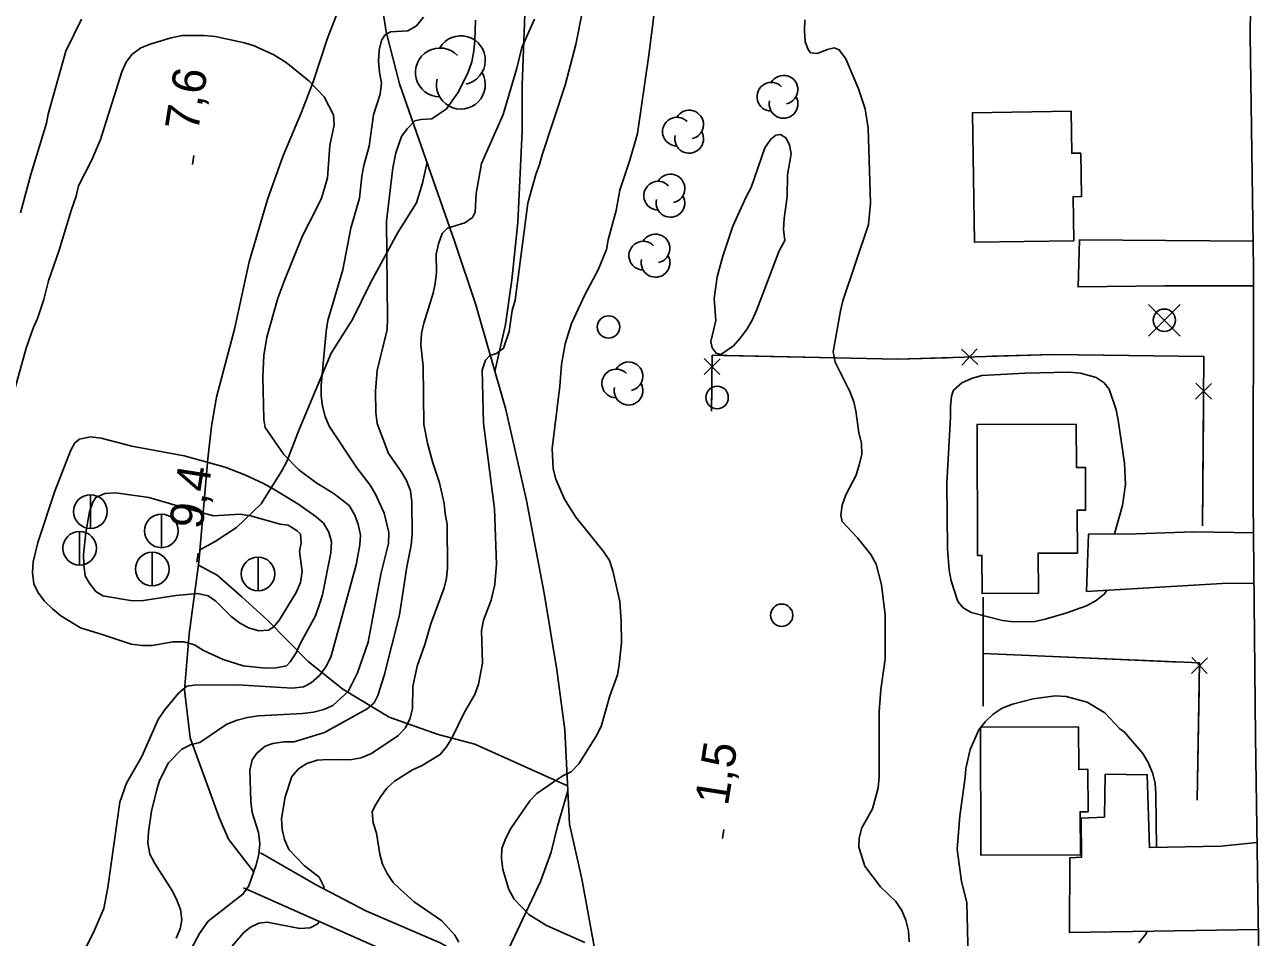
# Model space of a CAD drawing. Extents: x 282461 to 284471, y 5554090 to 5557646.
# Drawn here: x 282950.5 to 283061, y 5555285.4 to 5555366.8 of the extents above; entities that cross this region are included whole.
import ezdxf

# ---------------------------------------------------------------- set-up
doc = ezdxf.new("R2010")
doc.units = 0
for name, color, linetype in [('Niveau 1', 7, 'Continuous'), ('Niveau 19', 7, 'Continuous'), ('Niveau 2', 7, 'Continuous'), ('Niveau 21', 7, 'Continuous'), ('Niveau 22', 7, 'Continuous'), ('Niveau 3', 7, 'Continuous'), ('Niveau 31', 7, 'Continuous'), ('Niveau 36', 7, 'Continuous'), ('Niveau 37', 7, 'Continuous'), ('Niveau 44', 7, 'Continuous')]:
    doc.layers.add(name, color=color, linetype=linetype)

msp = doc.modelspace()

# ---------------------------------------------------------------- linework, layer by layer
at = {"layer": 'Niveau 1'}
for points in [[(282982.85, 5555340.57), (282982.74, 5555349.25), (282983.32, 5555354), (282983.59, 5555355.34), (282984.09, 5555356.79), (282984.61, 5555357.49), (282985.29, 5555358.19), (282985.81, 5555358.31), (282986.79, 5555358.38), (282988.11, 5555359.27), (282989.19, 5555360.78), (282990.04, 5555362.53), (282990.37, 5555363.46), (282990.54, 5555364.44), (282990.64, 5555365.37), (282990.68, 5555367.17)], [(282965.32, 5555284.31), (282966.06, 5555285.71), (282966.85, 5555286.82), (282969.95, 5555289.22), (282970.46, 5555289.98), (282971.13, 5555291.84), (282971.35, 5555292.77), (282971.45, 5555293.75), (282971.32, 5555294.73), (282970.78, 5555296.52), (282970.65, 5555297.5), (282970.56, 5555300.28), (282970.78, 5555301.21), (282971.18, 5555301.79), (282971.92, 5555302.44), (282972.61, 5555302.67), (282973.6, 5555302.8), (282974.52, 5555302.81), (282977.23, 5555303.65), (282981.02, 5555305.77), (282981.65, 5555306.3), (282981.99, 5555306.94), (282982.54, 5555308.74), (282983.92, 5555314.14), (282984.56, 5555318.43), (282984.95, 5555320.34), (282985.05, 5555321.33), (282985.01, 5555324.22), (282984.89, 5555325.2), (282984.53, 5555326.12), (282984.06, 5555326.93), (282982.94, 5555328.54), (282981.92, 5555331.19), (282981.79, 5555332.17), (282981.77, 5555334.08), (282981.92, 5555335.93), (282982.8, 5555339.59), (282982.85, 5555340.57)]]:
    msp.add_lwpolyline(points, dxfattribs=at)
at = {"layer": 'Niveau 19'}
for points in [[(283060.11, 5555343.48), (283052.19, 5555343.49), (283044.46, 5555343.39), (283044.58, 5555347.57), (283060.07, 5555347.46)], [(283060.18, 5555316.96), (283057.32, 5555316.92), (283045.21, 5555316.23), (283045.38, 5555321.33), (283049.65, 5555321.36), (283054.78, 5555321.54), (283060.13, 5555321.45)], [(283060.54, 5555286.08), (283043.68, 5555285.81), (283043.72, 5555292.48), (283044.76, 5555292.54), (283044.72, 5555296.02), (283046.8, 5555296.1), (283046.87, 5555299.93), (283050.62, 5555299.88), (283050.82, 5555293.39), (283057.22, 5555293.52), (283060.41, 5555293.85)], [(282971.51, 5555292.93), (282976.43, 5555290.09), (282980.92, 5555287.74), (282987.54, 5555284.89), (282989.85, 5555283.61), (282995.47, 5555279.84), (282997.58, 5555277.9), (283000.67, 5555274.77), (283002.73, 5555272.53), (283007.27, 5555266.08), (283013, 5555257.16), (283015.53, 5555254.17), (283019.28, 5555250.33), (283022.68, 5555247.17), (283029.22, 5555241.99), (283035.4, 5555237.79), (283039.07, 5555235.91), (283044.97, 5555233.81), (283048.17, 5555232.8), (283050.61, 5555232.24), (283052.94, 5555232.03), (283055.73, 5555232.56), (283057.81, 5555233.34), (283060.29, 5555234.65)], [(282985.98, 5555282.7), (282969.99, 5555289.79)]]:
    msp.add_lwpolyline(points, dxfattribs=at)
at = {"layer": 'Niveau 2'}
for points in [[(283007.32, 5555373.22), (283006.16, 5555364.04), (283005.14, 5555357.07), (283004.47, 5555354.68), (283003.58, 5555352), (283003.25, 5555350.2), (283002.53, 5555347.58), (283002.37, 5555346.71), (283001.64, 5555344.9), (283000.45, 5555342.69), (282999.26, 5555340.12), (282998.7, 5555338.32), (282998.38, 5555336.46), (282998.23, 5555334.54), (282997.54, 5555328.96), (282997.62, 5555327.17), (282997.86, 5555326.24), (282998.64, 5555324.45), (282999.65, 5555322.84), (283002.12, 5555319.79), (283002.65, 5555318.98), (283002.95, 5555318.06), (283003.56, 5555315.34), (283003.7, 5555313.54), (283003.73, 5555311.63), (283003.52, 5555309.71), (283003.35, 5555308.78), (283002.68, 5555306.92), (283001.9, 5555304.18), (283001.45, 5555303.31), (282999.92, 5555300.85), (282999.23, 5555300.15), (282998.48, 5555299.79), (282997.67, 5555299.26), (282996.18, 5555298.2), (282995.55, 5555297.56), (282993.84, 5555295.1), (282993.39, 5555294.23), (282993.05, 5555293.3), (282993, 5555292.43), (282993.13, 5555291.44), (282993.68, 5555289.65), (282994.15, 5555288.79), (282995.44, 5555287.41), (282997.02, 5555286.44), (283000.46, 5555284.91)], [(282989.21, 5555284.95), (282988.85, 5555285.58), (282987.68, 5555286.84), (282985.22, 5555288.55), (282983.99, 5555289.64), (282983.35, 5555290.27), (282982.82, 5555291.08), (282982.4, 5555291.89), (282982.16, 5555292.81), (282981.85, 5555294.66), (282981.55, 5555295.59), (282981.48, 5555296.57), (282981.7, 5555297.09), (282982.21, 5555297.91), (282982.78, 5555298.67), (282983.47, 5555299.32), (282985.08, 5555300.32), (282985.89, 5555300.67), (282987.55, 5555301.68), (282988.12, 5555302.38), (282988.58, 5555303.14), (282989.71, 5555305.47), (282990.62, 5555307.04), (282990.95, 5555307.97), (282991.33, 5555309.83), (282991.24, 5555312.73), (282991.4, 5555313.66), (282992.08, 5555315.46), (282992.41, 5555316.86), (282992.56, 5555318.66), (282992.38, 5555323.58), (282991.42, 5555331.22), (282991.3, 5555335.97), (282991.58, 5555336.85), (282991.98, 5555337.26), (282992.56, 5555337.44), (282993.19, 5555337.91), (282993.69, 5555339.42), (282993.96, 5555341.28), (282994.24, 5555342.21), (282995.35, 5555350.86), (282996.07, 5555353.42), (282996.41, 5555354.29), (282996.63, 5555355.16), (282998.7, 5555361.39), (282999.64, 5555364.99), (283000.18, 5555367.72)], [(282986.04, 5555367.44), (282985.42, 5555366.68), (282984.67, 5555366.21), (282983.11, 5555366.13), (282982.6, 5555365.84), (282982.31, 5555365.37), (282982.09, 5555364.5), (282982.05, 5555363.52), (282982.12, 5555362.54)], [(282950.09, 5555349.98), (282951.03, 5555353.4), (282952.42, 5555357.99), (282952.58, 5555358.8), (282954.13, 5555364.42), (282955.54, 5555367.27)], [(282987.98, 5555323.14), (282987.91, 5555324.07), (282987.48, 5555325.91), (282986.88, 5555327.7), (282986.4, 5555329.44), (282986.09, 5555331.11), (282986.02, 5555336.32), (282985.83, 5555338.23), (282985.87, 5555339.22), (282986.09, 5555340.15), (282986.93, 5555342.82), (282987.09, 5555343.69), (282987.2, 5555344.68), (282987.18, 5555346.3), (282987.4, 5555347.23), (282987.73, 5555348.16), (282988.19, 5555348.63), (282989.75, 5555349.11), (282990.43, 5555349.58), (282990.66, 5555350.04), (282990.76, 5555351.72), (282991.24, 5555354.39), (282993.16, 5555358.76), (282994.38, 5555362.88), (282994.82, 5555364.74), (282995.95, 5555367.25)], [(283029.39, 5555284.99), (283029.32, 5555285.97), (283029.08, 5555286.9), (283028.72, 5555287.76), (283028.19, 5555288.57), (283026.84, 5555289.89), (283025.42, 5555291.73), (283024.88, 5555293.41), (283024.93, 5555294.22), (283025.15, 5555295.15), (283026.11, 5555296.84), (283026.61, 5555298.71), (283026.72, 5555299.69), (283026.7, 5555305.49), (283026.85, 5555307.47), (283027.23, 5555310.2), (283027.24, 5555314.14), (283026.91, 5555316.81), (283026.43, 5555318.66), (283025.95, 5555319.53), (283024.77, 5555321.02), (283023.42, 5555322.46), (283023.3, 5555323.04), (283023.41, 5555323.91), (283023.74, 5555324.84), (283024.65, 5555326.59), (283024.93, 5555327.52), (283025.15, 5555328.45), (283025.14, 5555329.44), (283024.89, 5555330.36), (283024.64, 5555332.33), (283024.45, 5555333.14), (283024.09, 5555334.07), (283022.79, 5555336.66), (283022.6, 5555337.59), (283023.25, 5555341.25), (283023.47, 5555342.13), (283025.77, 5555348.94), (283025.92, 5555350.86), (283025.72, 5555357.53), (283025.47, 5555359.26), (283024.87, 5555361.06), (283023.73, 5555363.71), (283023.14, 5555364.52), (283022.68, 5555364.69), (283022.1, 5555364.56), (283021.17, 5555364.21), (283020.59, 5555364.26), (283020.36, 5555364.55), (283020.12, 5555365.24), (283020.05, 5555366.22), (283020.09, 5555367.21)], [(282973.79, 5555363.41), (282972.69, 5555364.09), (282970.94, 5555364.88), (282970.07, 5555365.16), (282967.47, 5555365.71), (282966.49, 5555365.81), (282964.52, 5555365.79), (282963.55, 5555365.61), (282961.76, 5555365.07), (282960.84, 5555364.71), (282960.04, 5555364.12), (282959.53, 5555363.42), (282959.14, 5555362.55), (282957.25, 5555356.52), (282956.46, 5555354.72), (282955.28, 5555352.4), (282955.06, 5555351.47), (282954.61, 5555350.2), (282953.56, 5555346.66), (282952.61, 5555343.94), (282952.17, 5555342.26), (282951.62, 5555340.57), (282951.22, 5555339.7), (282950.61, 5555337.91), (282949.61, 5555334.37)], [(282956.62, 5555285.81), (282957.52, 5555287.95), (282957.9, 5555289.81), (282958.96, 5555297.44), (282959.57, 5555299.13), (282960.93, 5555301.51), (282962.39, 5555304.82), (282962.95, 5555305.63), (282964.21, 5555307.15), (282964.95, 5555307.79), (282965.58, 5555307.86), (282969.45, 5555307.9), (282974.36, 5555307.6), (282975.34, 5555307.73), (282976.03, 5555308.08), (282976.77, 5555308.73), (282977.34, 5555309.49), (282977.79, 5555310.36), (282980.06, 5555318.59), (282980.38, 5555320.38), (282980.43, 5555321.25), (282980.24, 5555322.23), (282979.89, 5555323.09), (282979.42, 5555323.89), (282978.07, 5555324.92), (282976.45, 5555325.94), (282974.93, 5555327.08), (282973.59, 5555328.45), (282971.94, 5555330.86), (282971.82, 5555331.55), (282971.71, 5555335.36), (282971.8, 5555337.27), (282972.07, 5555338.89), (282973.07, 5555342.37), (282973.68, 5555344.05), (282975.25, 5555347.94), (282976.55, 5555350.44), (282976.94, 5555351.31), (282977.22, 5555352.18), (282977.5, 5555353.11), (282977.69, 5555356), (282978.07, 5555357.85), (282978.01, 5555358.72), (282977.18, 5555360.33), (282975.83, 5555361.76), (282973.79, 5555363.41)], [(282982.12, 5555362.54), (282982.3, 5555361.56), (282982.2, 5555360.57), (282981.58, 5555358.72), (282981.21, 5555355.94), (282980.72, 5555354.2), (282980.55, 5555353.27), (282980.35, 5555351.3), (282979.57, 5555348.63), (282978.86, 5555344.92), (282977.53, 5555340.4), (282977.37, 5555339.41), (282976.91, 5555334.61), (282976.92, 5555333.68), (282977.05, 5555332.76), (282977.29, 5555331.84), (282977.65, 5555330.97), (282980.12, 5555327.24), (282981.3, 5555325.69), (282981.77, 5555324.89), (282982.54, 5555323.22), (282982.97, 5555321.49), (282982.92, 5555320.51), (282982.26, 5555317.78), (282981.12, 5555311.7), (282980.17, 5555308.97), (282979.33, 5555307.29), (282977.96, 5555306.06), (282977.15, 5555305.7), (282976.23, 5555305.46), (282975.25, 5555305.33), (282971.32, 5555305.12), (282970.34, 5555304.99), (282969.42, 5555304.75), (282968.5, 5555304.39), (282966.09, 5555302.75), (282965.34, 5555302.57), (282964.48, 5555302.15), (282963.29, 5555300.93), (282962.5, 5555299.36), (282962.22, 5555298.43), (282961.78, 5555296.63), (282961.51, 5555294.78), (282961.47, 5555293.8), (282961.65, 5555292.81), (282962.07, 5555291.95), (282963.6, 5555289.6), (282964.01, 5555288.79), (282964.37, 5555287.87), (282964.5, 5555286.95), (282964.33, 5555286.14), (282964, 5555285.32)], [(283018.3, 5555347.52), (283018.18, 5555348.51), (283018.22, 5555349.49), (283018.49, 5555351.41), (283018.52, 5555353.39), (283018.85, 5555355.25), (283018.72, 5555356.06), (283018.37, 5555356.69), (283017.9, 5555356.98), (283017.49, 5555356.91), (283017.03, 5555356.56), (283016.52, 5555355.8), (283015.29, 5555352.25), (283014.83, 5555351.43), (283013.65, 5555348.81), (283012.75, 5555346.13), (283012.26, 5555344.27), (283011.99, 5555342.35), (283012.13, 5555340.38), (283011.69, 5555338.52), (283011.81, 5555337.94), (283012.16, 5555337.48), (283012.57, 5555337.36), (283013.72, 5555338.13), (283014.35, 5555338.83), (283014.92, 5555339.65), (283015.38, 5555340.41), (283015.77, 5555341.29), (283017.79, 5555346.59), (283018.3, 5555347.52)], [(283043.63, 5555335.79), (283039.74, 5555335.69), (283035.86, 5555335.48), (283034.94, 5555335.23), (283034.08, 5555334.82), (283033.33, 5555334.17), (283033.16, 5555333.65), (283033.06, 5555332.72), (283033.07, 5555331.74), (283032.74, 5555325.88), (283032.81, 5555320.02), (283032.95, 5555318.11), (283033.13, 5555317.18), (283033.73, 5555315.34), (283034.21, 5555314.76), (283034.91, 5555314.36), (283037.7, 5555313.64), (283038.68, 5555313.53), (283040.59, 5555313.56), (283041.52, 5555313.74), (283043.37, 5555314.28), (283045.21, 5555314.94), (283046.08, 5555315.41), (283046.82, 5555316), (283047.04, 5555316.36)], [(283047.7, 5555321.35), (283048.41, 5555323.9), (283048.68, 5555325.76), (283048.59, 5555327.67), (283048.03, 5555331.49), (283047.84, 5555332.42), (283047.24, 5555334.27), (283046.77, 5555334.84), (283046.07, 5555335.3), (283044.67, 5555335.69), (283043.63, 5555335.79)], [(282957.47, 5555312.35), (282959.96, 5555311.51), (282960.94, 5555311.41), (282961.86, 5555311.42), (282963.7, 5555311.73), (282964.68, 5555311.74), (282965.61, 5555311.46), (282966.43, 5555310.95), (282968.17, 5555310.16), (282969.96, 5555309.6), (282971.92, 5555309.39), (282972.9, 5555309.4), (282973.83, 5555309.59), (282974.17, 5555309.94), (282974.68, 5555310.75), (282975.07, 5555311.62), (282976.42, 5555314.06), (282976.76, 5555314.99), (282977.04, 5555315.91), (282977.8, 5555319.67), (282977.84, 5555320.66), (282977.6, 5555321.52), (282977.13, 5555322.32), (282976.49, 5555322.89), (282974.92, 5555323.97), (282972.65, 5555325.39), (282971.78, 5555325.84), (282970.1, 5555326.63), (282968.36, 5555327.31), (282964.71, 5555328.31), (282960.03, 5555329.18), (282957.31, 5555329.9), (282956.33, 5555330), (282955.35, 5555329.82), (282954.95, 5555329.47), (282954.55, 5555328.77), (282953.16, 5555325.18), (282951.66, 5555320.6), (282951.22, 5555318.87), (282951.17, 5555317.88), (282951.3, 5555316.9), (282951.65, 5555316.16), (282952.24, 5555315.36), (282952.94, 5555314.67), (282953.7, 5555314.04), (282955.44, 5555312.97), (282957.47, 5555312.35)], [(282965.25, 5555323.53), (282961.55, 5555324.59), (282958.6, 5555325.02), (282957.62, 5555324.95), (282956.82, 5555324.6), (282956.54, 5555324.19), (282956.26, 5555323.32), (282955.94, 5555321.47), (282955.73, 5555319.51), (282955.74, 5555318.59), (282955.87, 5555317.61), (282956.22, 5555316.98), (282956.81, 5555316.23), (282957.45, 5555315.84), (282960.1, 5555315.4), (282961.08, 5555315.41), (282963.96, 5555315.85), (282965.92, 5555316.04), (282966.84, 5555315.82), (282967.54, 5555315.37), (282968.88, 5555314), (282969.64, 5555313.43), (282970.45, 5555312.98), (282971.37, 5555312.7), (282972.24, 5555312.77), (282972.7, 5555313.06), (282973.21, 5555313.7), (282974.68, 5555316.14), (282975.07, 5555317.01), (282975.23, 5555317.99), (282974.98, 5555319.83), (282975.14, 5555320.53), (282975.07, 5555321.33), (282974.78, 5555321.62), (282973.97, 5555322.13), (282973.28, 5555322.24), (282970.61, 5555322.96), (282969.69, 5555323.12), (282967.33, 5555322.98), (282965.25, 5555323.53)], [(282977.17, 5555289.74), (282977.16, 5555289.9), (282976.75, 5555290.76), (282975.4, 5555291.79), (282974.05, 5555293.22), (282973.64, 5555294.09), (282973.45, 5555295.01), (282973.38, 5555295.99), (282973.71, 5555297.91), (282974.32, 5555299.71), (282974.89, 5555300.41), (282975.64, 5555300.88), (282976.56, 5555301.18), (282977.54, 5555301.25), (282979.51, 5555301.21), (282980.49, 5555301.4), (282981.41, 5555301.76), (282983.77, 5555303.35), (282984.45, 5555304.05), (282984.85, 5555304.92), (282985.07, 5555305.79), (282985.1, 5555307.76), (282985.48, 5555309.56), (282986.16, 5555311.48), (282986.71, 5555313.34), (282987.89, 5555316.54), (282988.11, 5555317.41), (282988.21, 5555318.34), (282988.17, 5555322.22), (282987.98, 5555323.14)], [(283048.6, 5555303.67), (283048.19, 5555303.96), (283046.84, 5555305.39), (283045.26, 5555306.36), (283043.4, 5555306.86), (283042.41, 5555306.91), (283040.45, 5555306.66), (283038.6, 5555306.17), (283037.68, 5555305.81), (283036.87, 5555305.28), (283036.18, 5555304.64), (283035.61, 5555303.88), (283034.82, 5555302.13), (283034.44, 5555300.45), (283034.39, 5555299.63), (283033.91, 5555296.21), (283033.66, 5555293.25), (283034.04, 5555290.35), (283034.53, 5555288.5), (283034.64, 5555283.58)], [(283051.44, 5555293.4), (283051.39, 5555298.14), (283051.32, 5555299.12), (283051.08, 5555300.05), (283050.72, 5555300.97), (283050.24, 5555301.78), (283048.6, 5555303.67)], [(282968.78, 5555284.36), (282969.98, 5555285.77), (282970.61, 5555286.29), (282971.36, 5555286.65), (282972.11, 5555286.72), (282975.01, 5555286.17), (282975.93, 5555286.24), (282976.62, 5555286.59), (282976.74, 5555286.81)], [(282955.43, 5555283.48), (282956.62, 5555285.81)], [(283049.87, 5555284.9), (283050.5, 5555285.66), (283050.62, 5555285.92)]]:
    msp.add_lwpolyline(points, dxfattribs=at)
at = {"layer": 'Niveau 21'}
msp.add_lwpolyline([(283059.96, 5555174.63), (283060.09, 5555177.87), (283060.21, 5555186.07), (283060.12, 5555201.45), (283060.36, 5555210.73), (283060.14, 5555228.29), (283060.53, 5555244.18), (283060.56, 5555263.98), (283060.77, 5555271.18), (283060.27, 5555303.27), (283060.09, 5555324.29), (283060.11, 5555345.02), (283059.8, 5555365.9), (283059.95, 5555377.73), (283060.17, 5555387.77), (283059.98, 5555399.2), (283059.86, 5555427.39), (283060.45, 5555446.02), (283060.43, 5555452.22), (283060.56, 5555460.58), (283061.88, 5555476.37), (283063.34, 5555489.62), (283064.58, 5555497.41), (283066.66, 5555507.93)], dxfattribs=at)
at = {"layer": 'Niveau 22'}
for points in [[(282997.2, 5555431.92), (282994.29, 5555419.31), (282993.07, 5555410.97), (282992.2, 5555405.67), (282990.64, 5555400.6), (282988.11, 5555393.21), (282985.34, 5555386.97), (282983.39, 5555380.28), (282982.3, 5555374.95), (282982, 5555370.78), (282982.71, 5555366.12), (282983.9, 5555361.5), (282988.82, 5555347.45), (282990.72, 5555341.78), (282993.41, 5555332.44), (282995.25, 5555324.34), (282996.82, 5555316.08), (282997.94, 5555309.25), (282998.66, 5555303.87), (282999.07, 5555295.46), (283000.17, 5555290.6), (283001.42, 5555283.77), (283002.68, 5555278.51), (283004.02, 5555270.74)], [(282992.58, 5555408.01), (282992.36, 5555404.48), (282992.4, 5555401.36), (282992.89, 5555393.07), (282993.53, 5555388.57), (282994.16, 5555383.03), (282995.27, 5555375.86), (282995.15, 5555369.3), (282994.86, 5555361.38), (282994.86, 5555357.28), (282994.46, 5555349.12), (282993.94, 5555344.01), (282993.36, 5555340.02), (282992.41, 5555335.83)], [(282982.63, 5555376.59), (282981.03, 5555374.24), (282979.35, 5555370.41), (282977.49, 5555365.57), (282976.2, 5555361.67), (282975.17, 5555358.97), (282973.49, 5555355.02), (282972.15, 5555351.19), (282970.49, 5555345.63), (282969.18, 5555339.61), (282967.59, 5555333.54), (282967.14, 5555330.97), (282966.81, 5555328.06), (282966.02, 5555318.84), (282965.16, 5555312.46), (282964.74, 5555307.46), (282965.24, 5555303.16), (282967.82, 5555296.07), (282968.65, 5555294.12), (282970.9, 5555291.25)], [(282966.1, 5555319.94), (282967.47, 5555320.68), (282969.37, 5555321.92), (282971.57, 5555324.05), (282973.4, 5555326.97), (282973.87, 5555327.81), (282974.96, 5555330.68), (282977.83, 5555337.49), (282979.72, 5555340.47), (282981.32, 5555343.75), (282983.76, 5555348.25), (282985.42, 5555350.88), (282985.97, 5555352.63), (282986.37, 5555354.51)], [(282965.99, 5555318.58), (282967.64, 5555317.69), (282969.85, 5555315.76), (282972.13, 5555313.65), (282975.76, 5555309.98), (282978.86, 5555307.51), (282982.98, 5555305.02), (282987.36, 5555303.48), (282990.64, 5555302.6), (282998.9, 5555298.88)], [(282992.19, 5555282.1), (282993.4, 5555283.82), (282996.48, 5555290.35), (282997.45, 5555292.98), (282998, 5555295.3), (282998.92, 5555298.45)]]:
    msp.add_lwpolyline(points, dxfattribs=at)
at = {"layer": 'Niveau 3'}
for p, q in [((282965.45, 5555354.31), (282965.57, 5555355.1)), ((282965.82, 5555318.85), (282965.94, 5555319.64)), ((283012.73, 5555294.2), (283012.85, 5555294.99))]:
    msp.add_line(p, q, dxfattribs=at)
at = {"layer": 'Niveau 31'}
for points in [[(283043.84, 5555359.05), (283035.03, 5555358.92), (283035.2, 5555347.37), (283044.07, 5555347.5), (283044.01, 5555351.43), (283044.76, 5555351.44), (283044.7, 5555355.31), (283043.89, 5555355.3), (283043.84, 5555359.05)], [(283044.29, 5555331.15), (283035.44, 5555331.12), (283035.47, 5555319.44), (283035.88, 5555319.44), (283035.89, 5555316.04), (283040.91, 5555316.06), (283040.89, 5555319.64), (283044.39, 5555319.65), (283044.37, 5555323.46), (283045.12, 5555323.47), (283045.11, 5555327.28), (283044.3, 5555327.28), (283044.29, 5555331.15)], [(283044.49, 5555304.15), (283035.74, 5555304.11), (283035.79, 5555292.7), (283044.66, 5555292.74), (283044.64, 5555296.58), (283045.34, 5555296.58), (283045.32, 5555300.37), (283044.51, 5555300.36), (283044.49, 5555304.15)]]:
    msp.add_lwpolyline(points, dxfattribs=at)
at = {"layer": 'Niveau 36'}
for p, q in [((283053.55, 5555338.99), (283050.73, 5555341.81)), ((283050.73, 5555338.99), (283053.55, 5555341.81)), ((282956.34, 5555321.84), (282956.34, 5555324.84)), ((282962.67, 5555320.12), (282962.67, 5555323.12)), ((282955.37, 5555318.57), (282955.37, 5555321.57)), ((282961.84, 5555316.71), (282961.84, 5555319.71)), ((282971.29, 5555316.28), (282971.29, 5555319.28))]:
    msp.add_line(p, q, dxfattribs=at)
for centre, radius in [((283002.56, 5555339.81), 1), ((283052.15, 5555340.41), 1), ((283012.25, 5555333.52), 1), ((282956.34, 5555323.35), 1.5), ((282962.67, 5555321.63), 1.5), ((282955.38, 5555320.08), 1.5), ((282961.85, 5555318.22), 1.5), ((282971.29, 5555317.79), 1.5), ((283018.01, 5555314.1), 1)]:
    msp.add_circle(centre, radius, dxfattribs=at)
at = {"layer": 'Niveau 37'}
for p, q in [((283034.05, 5555337.82), (283035.5, 5555336.45)), ((283035.46, 5555337.86), (283034.09, 5555336.41)), ((283011.08, 5555335.57), (283012.51, 5555336.97)), ((283011.1, 5555336.99), (283012.5, 5555335.56)), ((283056.37, 5555334.78), (283054.94, 5555333.38)), ((283056.36, 5555333.37), (283054.95, 5555334.79)), ((283056.01, 5555310.31), (283054.57, 5555308.92)), ((283055.98, 5555308.9), (283054.59, 5555310.34))]:
    msp.add_line(p, q, dxfattribs=at)
for points in [[(283055.55, 5555322.08), (283055.68, 5555337.17), (283042.21, 5555337.36), (283028.35, 5555336.94), (283011.81, 5555337.3), (283011.76, 5555332.31)], [(283022.78, 5555337.06), (283012.78, 5555337.28)], [(283032.78, 5555337.07), (283028.35, 5555336.94), (283022.78, 5555337.06)], [(283046.77, 5555337.3), (283042.21, 5555337.36), (283036.77, 5555337.2)], [(283055.67, 5555336.08), (283055.68, 5555337.17), (283046.77, 5555337.3)], [(283011.78, 5555334.27), (283011.76, 5555332.31)], [(283055.55, 5555322.08), (283055.64, 5555332.08)], [(283035.99, 5555305.99), (283035.99, 5555315.73)], [(283035.99, 5555305.99), (283035.99, 5555315.73)], [(283055.09, 5555297.62), (283055.29, 5555309.85), (283035.99, 5555310.69)], [(283043.53, 5555310.36), (283035.99, 5555310.69)], [(283053.52, 5555309.93), (283043.53, 5555310.36)], [(283055.09, 5555297.62), (283055.25, 5555307.62)]]:
    msp.add_lwpolyline(points, dxfattribs=at)
at = {"layer": 'Niveau 44'}
for centre, radius, start, end in [((282989.39, 5555363.6), 2.18, 282.2692, 149.7263), ((282987.52, 5555362.51), 2.18, 44.1154, 269.804), ((282989.39, 5555361.42), 2.18, 166.9369, 29.6212), ((283018.18, 5555360.97), 1.28, 282.2692, 149.7263), ((283017.09, 5555360.34), 1.28, 44.1154, 269.804), ((283018.18, 5555359.7), 1.28, 166.9369, 29.6212), ((283008.66, 5555357.23), 1.28, 44.1154, 269.804), ((283009.76, 5555357.86), 1.28, 282.2692, 149.7263), ((283009.76, 5555356.59), 1.28, 166.9369, 29.6212), ((283008.09, 5555352.16), 1.28, 282.2692, 149.7263), ((283006.99, 5555351.52), 1.28, 44.1154, 269.804), ((283008.09, 5555350.88), 1.28, 166.9369, 29.6212), ((283005.66, 5555346.17), 1.28, 44.1154, 269.804), ((283006.76, 5555346.81), 1.28, 282.2692, 149.7263), ((283006.76, 5555345.53), 1.28, 166.9369, 29.6212), ((283004.35, 5555335.41), 1.28, 282.2692, 149.7263), ((283003.25, 5555334.77), 1.28, 44.1154, 269.804), ((283004.35, 5555334.13), 1.28, 166.9369, 29.6212)]:
    msp.add_arc(centre, radius, start, end, dxfattribs=at)

# ---------------------------------------------------------------- texts
at = {"layer": 'Niveau 3'}
for s, p in [('7,6  ', (282965.93, 5555357.15)), ('9,4  ', (282966.3, 5555321.69)), ('1,5  ', (283013.21, 5555297.04))]:
    msp.add_text(s, height=3, rotation=81.0957, dxfattribs=at).set_placement(p)

doc.saveas('drawing.dxf')
